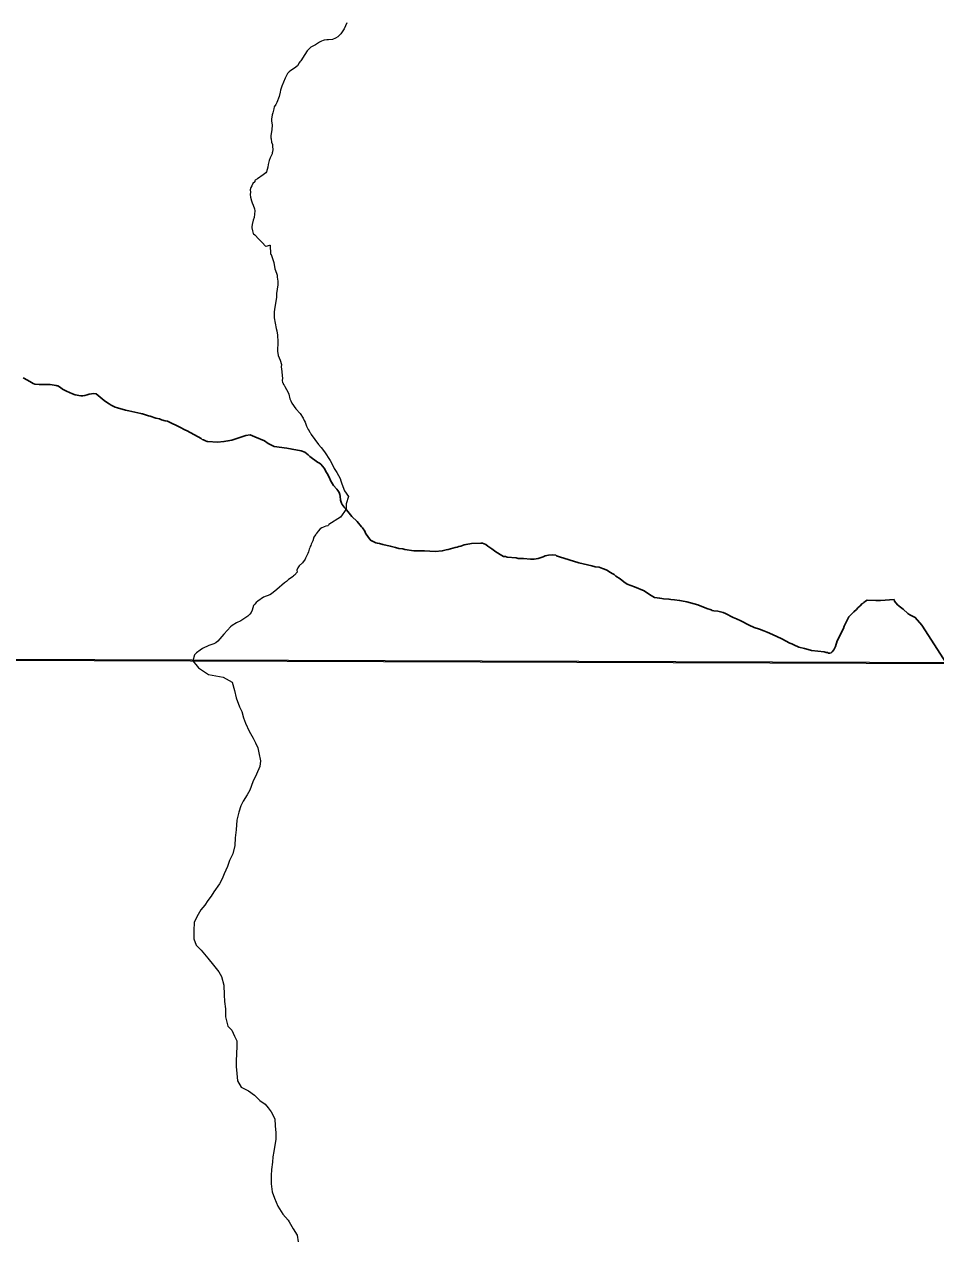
# Model space of a CAD drawing. Extents: x 553962 to 842807, y 8883888 to 9032388.
# Drawn here: x 592424 to 594143, y 8908854 to 8911145 of the extents above; entities that cross this region are included whole.
import ezdxf

# ---------------------------------------------------------------- set-up
doc = ezdxf.new("R2010")
doc.units = 0
doc.header["$LTSCALE"] = 150
doc.layers.add('6', color=7, linetype='Continuous', lineweight=13)

msp = doc.modelspace()

# ---------------------------------------------------------------- linework, layer by layer
at = {"layer": '6'}
msp.add_line((574653.9, 8910009.3), (626625.7, 8909822.1), dxfattribs=at)
for points in [[(593032.1, 8911148), (593027.4, 8911137.1), (593023.5, 8911131), (593021, 8911127.6), (593015.2, 8911121.6), (593010.8, 8911119.1), (593005, 8911116.9), (592997.8, 8911116), (592994.4, 8911116), (592989.8, 8911115.5), (592987.6, 8911114.5), (592984.2, 8911113.6), (592980.7, 8911111.7), (592973.4, 8911106.8), (592964.4, 8911101.9), (592962.6, 8911100.6), (592957.6, 8911095.5), (592952.8, 8911088.5), (592945.7, 8911076.3), (592943.7, 8911074.8), (592942.5, 8911072.4), (592938.9, 8911066.9), (592933.7, 8911062.6), (592926.3, 8911058.4), (592923.2, 8911055.9), (592920.4, 8911052.5), (592916.1, 8911043.7), (592916.1, 8911043.7), (592909.6, 8911028.6)], [(593032.1, 8911148), (593027.4, 8911137.1), (593023.5, 8911131), (593021, 8911127.6), (593015.2, 8911121.6), (593010.8, 8911119.1), (593005, 8911116.9), (592997.8, 8911116), (592994.4, 8911116), (592989.8, 8911115.5), (592987.6, 8911114.5), (592984.2, 8911113.6), (592980.7, 8911111.7), (592973.4, 8911106.8), (592964.4, 8911101.9), (592962.6, 8911100.6), (592957.6, 8911095.5), (592952.8, 8911088.5), (592945.7, 8911076.3), (592943.7, 8911074.8), (592942.5, 8911072.4), (592938.9, 8911066.9), (592933.7, 8911062.6), (592926.3, 8911058.4), (592923.2, 8911055.9), (592920.4, 8911052.5), (592916.1, 8911043.7), (592916.1, 8911043.7), (592909.6, 8911028.6)], [(592909.6, 8911028.6), (592908.5, 8911024.7), (592907.1, 8911020.9), (592906.4, 8911017), (592904.4, 8911009.3), (592899.9, 8910997.6), (592898, 8910993.9), (592895.4, 8910989.9), (592894.3, 8910985.6), (592892.9, 8910978.5), (592891.3, 8910974.3), (592890.1, 8910966.4), (592890.1, 8910963), (592891.2, 8910954.9), (592891, 8910946.7), (592888.9, 8910935.1), (592888.6, 8910931.1), (592889.2, 8910929.2), (592890.3, 8910922.9), (592892, 8910918.3), (592892.1, 8910914.2), (592892.6, 8910909.9), (592892.2, 8910904.3), (592891.6, 8910903.2), (592891.1, 8910901.2), (592887.7, 8910893.3), (592886, 8910888.3), (592883.8, 8910880.5), (592883, 8910875.6), (592881.9, 8910871.2), (592880.5, 8910867.1), (592879.4, 8910865.2), (592874.2, 8910861), (592864, 8910853.8), (592859.3, 8910850.9), (592858.7, 8910849.9), (592858.5, 8910848.3), (592855.2, 8910845), (592852.8, 8910840.8), (592850.9, 8910837.1), (592850.1, 8910832.8), (592850.2, 8910828.5), (592849.9, 8910824.2), (592850.6, 8910819.4), (592852.2, 8910812.2), (592853.7, 8910808.4), (592855.7, 8910804.2), (592858.1, 8910796.9), (592858.8, 8910793.1), (592857.3, 8910780.7), (592855.5, 8910775.7), (592853.5, 8910767.8), (592852.8, 8910763.4), (592852.9, 8910761.5), (592854.1, 8910755.4), (592855.6, 8910750.4), (592855.9, 8910749.9), (592858.7, 8910747.8), (592866.3, 8910739.6), (592871.8, 8910734.4), (592879.5, 8910726.3), (592880.3, 8910726.4), (592887.2, 8910728.8), (592887.9, 8910728.8), (592888, 8910711.7), (592888.2, 8910711.4), (592889.3, 8910711.1), (592894.6, 8910695.8), (592896.6, 8910683.7), (592899.7, 8910676), (592900.8, 8910672.1), (592901, 8910668.3), (592902.1, 8910660.6), (592901.9, 8910653.4), (592899.8, 8910637.4), (592899.7, 8910629.6), (592896.5, 8910611.5), (592895.3, 8910602.9), (592895.4, 8910595), (592895.3, 8910591.2), (592898.7, 8910571.6), (592900, 8910566.8), (592901.4, 8910558.8), (592901.9, 8910545.9), (592901.7, 8910528.6), (592902.9, 8910520.1), (592906.2, 8910511.7), (592908.7, 8910503.3), (592908.6, 8910499), (592909.8, 8910490.3), (592910, 8910481.9), (592910.6, 8910477.6), (592910.5, 8910473.3), (592911.1, 8910469.2), (592911.9, 8910467.9), (592912.4, 8910466.2), (592913.2, 8910465.7), (592913.5, 8910464.9), (592914.1, 8910464.3), (592914.6, 8910463), (592914.6, 8910463)], [(592909.6, 8911028.6), (592908.5, 8911024.7), (592907.1, 8911020.9), (592906.4, 8911017), (592904.4, 8911009.3), (592899.9, 8910997.6), (592898, 8910993.9), (592895.4, 8910989.9), (592894.3, 8910985.6), (592892.9, 8910978.5), (592891.3, 8910974.3), (592890.1, 8910966.4), (592890.1, 8910963), (592891.2, 8910954.9), (592891, 8910946.7), (592888.9, 8910935.1), (592888.6, 8910931.1), (592889.2, 8910929.2), (592890.3, 8910922.9), (592892, 8910918.3), (592892.1, 8910914.2), (592892.6, 8910909.9), (592892.2, 8910904.3), (592891.6, 8910903.2), (592891.1, 8910901.2), (592887.7, 8910893.3), (592886, 8910888.3), (592883.8, 8910880.5), (592883, 8910875.6), (592881.9, 8910871.2), (592880.5, 8910867.1), (592879.4, 8910865.2), (592874.2, 8910861), (592864, 8910853.8), (592859.3, 8910850.9), (592858.7, 8910849.9), (592858.5, 8910848.3), (592855.2, 8910845), (592852.8, 8910840.8), (592850.9, 8910837.1), (592850.1, 8910832.8), (592850.2, 8910828.5), (592849.9, 8910824.2), (592850.6, 8910819.4), (592852.2, 8910812.2), (592853.7, 8910808.4), (592855.7, 8910804.2), (592858.1, 8910796.9), (592858.8, 8910793.1), (592857.3, 8910780.7), (592855.5, 8910775.7), (592853.5, 8910767.8), (592852.8, 8910763.4), (592852.9, 8910761.5), (592854.1, 8910755.4), (592855.6, 8910750.4), (592855.9, 8910749.9), (592858.7, 8910747.8), (592866.3, 8910739.6), (592871.8, 8910734.4), (592879.5, 8910726.3), (592880.3, 8910726.4), (592887.2, 8910728.8), (592887.9, 8910728.8), (592888, 8910711.7), (592888.2, 8910711.4), (592889.3, 8910711.1), (592894.6, 8910695.8), (592896.6, 8910683.7), (592899.7, 8910676), (592900.8, 8910672.1), (592901, 8910668.3), (592902.1, 8910660.6), (592901.9, 8910653.4), (592899.8, 8910637.4), (592899.7, 8910629.6), (592896.5, 8910611.5), (592895.3, 8910602.9), (592895.4, 8910595), (592895.3, 8910591.2), (592898.7, 8910571.6), (592900, 8910566.8), (592901.4, 8910558.8), (592901.9, 8910545.9), (592901.7, 8910528.6), (592902.9, 8910520.1), (592906.2, 8910511.7), (592908.7, 8910503.3), (592908.6, 8910499), (592909.8, 8910490.3), (592910, 8910481.9), (592910.6, 8910477.6), (592910.5, 8910473.3), (592911.1, 8910469.2), (592911.9, 8910467.9), (592912.4, 8910466.2), (592913.2, 8910465.7), (592913.5, 8910464.9), (592914.1, 8910464.3), (592914.6, 8910463), (592914.6, 8910463)], [(592914.6, 8910463), (592915.4, 8910462.3), (592916.1, 8910460.3), (592918.7, 8910456), (592920.7, 8910451.9), (592922.6, 8910447.1), (592924.7, 8910438.7), (592926.3, 8910434.8), (592928.6, 8910430.4), (592936.2, 8910419.6), (592943.9, 8910410.6), (592949.8, 8910401.8), (592952, 8910397.9), (592953.5, 8910394.6), (592956.4, 8910386.7), (592959.2, 8910380.4), (592961.5, 8910377.9), (592961.8, 8910376.4), (592962.9, 8910374.8), (592964.8, 8910371.1), (592978.6, 8910352.2), (592983.7, 8910346.6), (592990.1, 8910338.8), (593000.6, 8910322.5), (593004.8, 8910315), (593008.5, 8910307.3), (593013.4, 8910299.5), (593019.4, 8910288), (593020.8, 8910284), (593022.5, 8910280.1), (593024.6, 8910273.2), (593027.6, 8910264.8), (593035.4, 8910254.4), (593030.7, 8910240.7), (593030.9, 8910230.2), (593020.1, 8910215.3), (592998.5, 8910201.7), (592997.4, 8910200.2), (592996.1, 8910199.2), (592992.6, 8910198.2), (592989.5, 8910197.1), (592988, 8910196.2), (592985.1, 8910195), (592981.8, 8910193.1), (592977.9, 8910188.9), (592974.2, 8910183.6), (592974, 8910182.8), (592973, 8910182.1), (592970.3, 8910177.3), (592968.2, 8910170.4), (592964.9, 8910164), (592964.4, 8910161.9), (592963.2, 8910159.9), (592962.2, 8910157.6), (592961.4, 8910154.6), (592960.4, 8910152.4), (592960.1, 8910150), (592958.9, 8910146.6), (592955.8, 8910140.3), (592954.4, 8910138.1), (592953.5, 8910135.8), (592948.4, 8910129), (592942.4, 8910123.1), (592939.8, 8910119.4), (592938, 8910115.1), (592938.7, 8910111.5), (592933.6, 8910105.6), (592931.8, 8910104.5), (592931.2, 8910103.5), (592922.2, 8910097.5), (592918.4, 8910094), (592914.6, 8910091.5), (592900.2, 8910078.7), (592890, 8910070.6), (592886.7, 8910068.4), (592875.2, 8910064.1), (592864.2, 8910056.5), (592861.2, 8910054.1), (592858.4, 8910051.3), (592856.3, 8910048.5), (592854.8, 8910044.2), (592853.8, 8910039.6), (592852, 8910035.6), (592849, 8910032.1), (592845.4, 8910028.7), (592832.4, 8910019.7), (592824.2, 8910015.7), (592815.9, 8910010.6), (592813, 8910008.1), (592806.8, 8910001.8), (592800.1, 8909994.6), (592792.6, 8909985.4), (592788.8, 8909981.5), (592784.8, 8909978), (592781.2, 8909976.4), (592771.7, 8909973.2), (592759.7, 8909967.1), (592755.4, 8909964.5), (592748.5, 8909959.2), (592745.1, 8909955.2), (592741.7, 8909944.4)], [(592914.6, 8910463), (592915.4, 8910462.3), (592916.1, 8910460.3), (592918.7, 8910456), (592920.7, 8910451.9), (592922.6, 8910447.1), (592924.7, 8910438.7), (592926.3, 8910434.8), (592928.6, 8910430.4), (592936.2, 8910419.6), (592943.9, 8910410.6), (592949.8, 8910401.8), (592952, 8910397.9), (592953.5, 8910394.6), (592956.4, 8910386.7), (592959.2, 8910380.4), (592961.5, 8910377.9), (592961.8, 8910376.4), (592962.9, 8910374.8), (592964.8, 8910371.1), (592978.6, 8910352.2), (592983.7, 8910346.6), (592990.1, 8910338.8), (593000.6, 8910322.5), (593004.8, 8910315), (593008.5, 8910307.3), (593013.4, 8910299.5), (593019.4, 8910288), (593020.8, 8910284), (593022.5, 8910280.1), (593024.6, 8910273.2), (593027.6, 8910264.8), (593035.4, 8910254.4), (593030.7, 8910240.7), (593030.9, 8910230.2), (593020.1, 8910215.3), (592998.5, 8910201.7), (592997.4, 8910200.2), (592996.1, 8910199.2), (592992.6, 8910198.2), (592989.5, 8910197.1), (592988, 8910196.2), (592985.1, 8910195), (592981.8, 8910193.1), (592977.9, 8910188.9), (592974.2, 8910183.6), (592974, 8910182.8), (592973, 8910182.1), (592970.3, 8910177.3), (592968.2, 8910170.4), (592964.9, 8910164), (592964.4, 8910161.9), (592963.2, 8910159.9), (592962.2, 8910157.6), (592961.4, 8910154.6), (592960.4, 8910152.4), (592960.1, 8910150), (592958.9, 8910146.6), (592955.8, 8910140.3), (592954.4, 8910138.1), (592953.5, 8910135.8), (592948.4, 8910129), (592942.4, 8910123.1), (592939.8, 8910119.4), (592938, 8910115.1), (592938.7, 8910111.5), (592933.6, 8910105.6), (592931.8, 8910104.5), (592931.2, 8910103.5), (592922.2, 8910097.5), (592918.4, 8910094), (592914.6, 8910091.5), (592900.2, 8910078.7), (592890, 8910070.6), (592886.7, 8910068.4), (592875.2, 8910064.1), (592864.2, 8910056.5), (592861.2, 8910054.1), (592858.4, 8910051.3), (592856.3, 8910048.5), (592854.8, 8910044.2), (592853.8, 8910039.6), (592852, 8910035.6), (592849, 8910032.1), (592845.4, 8910028.7), (592832.4, 8910019.7), (592824.2, 8910015.7), (592815.9, 8910010.6), (592813, 8910008.1), (592806.8, 8910001.8), (592800.1, 8909994.6), (592792.6, 8909985.4), (592788.8, 8909981.5), (592784.8, 8909978), (592781.2, 8909976.4), (592771.7, 8909973.2), (592759.7, 8909967.1), (592755.4, 8909964.5), (592748.5, 8909959.2), (592745.1, 8909955.2), (592741.7, 8909944.4)], [(592741.7, 8909944.4), (592752.2, 8909931.2), (592771.1, 8909918.4), (592798.7, 8909913.5), (592816.2, 8909903.9), (592820.1, 8909888.4), (592823.5, 8909874.3), (592829.9, 8909857.3), (592834.4, 8909848.3), (592837.3, 8909836.7), (592840.8, 8909826.2), (592847.7, 8909811.2), (592855.7, 8909798.1), (592859.9, 8909789.4)], [(592741.7, 8909944.4), (592752.2, 8909931.2), (592771.1, 8909918.4), (592798.7, 8909913.5), (592816.2, 8909903.9), (592820.1, 8909888.4), (592823.5, 8909874.3), (592829.9, 8909857.3), (592834.4, 8909848.3), (592837.3, 8909836.7), (592840.8, 8909826.2), (592847.7, 8909811.2), (592855.7, 8909798.1), (592859.9, 8909789.4)], [(592859.9, 8909789.4), (592864.1, 8909780.1), (592866.1, 8909770.8), (592869.2, 8909755.3), (592868.2, 8909745), (592862, 8909730.5), (592854.8, 8909716.1), (592849.2, 8909700.1), (592844.1, 8909691.1), (592836.6, 8909679.1), (592832.5, 8909670.2), (592828.5, 8909658.7), (592824.9, 8909643.7), (592823.3, 8909625.2), (592821.7, 8909610.2), (592821.2, 8909595.4)], [(592859.9, 8909789.4), (592864.1, 8909780.1), (592866.1, 8909770.8), (592869.2, 8909755.3), (592868.2, 8909745), (592862, 8909730.5), (592854.8, 8909716.1), (592849.2, 8909700.1), (592844.1, 8909691.1), (592836.6, 8909679.1), (592832.5, 8909670.2), (592828.5, 8909658.7), (592824.9, 8909643.7), (592823.3, 8909625.2), (592821.7, 8909610.2), (592821.2, 8909595.4)], [(592821.2, 8909595.4), (592817.1, 8909579.7), (592811, 8909567.2), (592807, 8909555.7), (592800.9, 8909542.2), (592796.8, 8909532.8), (592791.8, 8909523.3), (592781.2, 8909508.3), (592776.2, 8909499.8), (592770.1, 8909491.9), (592764.1, 8909482.9), (592757.1, 8909474.4), (592749.5, 8909460.9), (592744.4, 8909450.5), (592743.8, 8909435), (592743.8, 8909419.4), (592748.2, 8909407.4), (592757.2, 8909397.9), (592770.1, 8909383.3), (592780.6, 8909369.7), (592790.5, 8909357.2), (592795.7, 8909348.7)], [(592821.2, 8909595.4), (592817.1, 8909579.7), (592811, 8909567.2), (592807, 8909555.7), (592800.9, 8909542.2), (592796.8, 8909532.8), (592791.8, 8909523.3), (592781.2, 8909508.3), (592776.2, 8909499.8), (592770.1, 8909491.9), (592764.1, 8909482.9), (592757.1, 8909474.4), (592749.5, 8909460.9), (592744.4, 8909450.5), (592743.8, 8909435), (592743.8, 8909419.4), (592748.2, 8909407.4), (592757.2, 8909397.9), (592770.1, 8909383.3), (592780.6, 8909369.7), (592790.5, 8909357.2), (592795.7, 8909348.7)], [(592795.7, 8909348.7), (592800.4, 8909332.1), (592800.8, 8909314.1), (592801.7, 8909301.1), (592803.2, 8909287.1), (592803.1, 8909272.5), (592807.5, 8909255), (592815, 8909247), (592820.4, 8909235.9), (592824.4, 8909226.9), (592824.8, 8909216.4), (592824.3, 8909203.4), (592823.7, 8909188.9), (592823.7, 8909178.9), (592824.6, 8909165.3), (592826, 8909151.8), (592833, 8909139.8), (592846.9, 8909132.5)], [(592795.7, 8909348.7), (592800.4, 8909332.1), (592800.8, 8909314.1), (592801.7, 8909301.1), (592803.2, 8909287.1), (592803.1, 8909272.5), (592807.5, 8909255), (592815, 8909247), (592820.4, 8909235.9), (592824.4, 8909226.9), (592824.8, 8909216.4), (592824.3, 8909203.4), (592823.7, 8909188.9), (592823.7, 8909178.9), (592824.6, 8909165.3), (592826, 8909151.8), (592833, 8909139.8), (592846.9, 8909132.5)], [(592846.9, 8909132.5), (592858, 8909124.6), (592868, 8909114.6), (592878, 8909107.7), (592884.1, 8909100.8), (592889.3, 8909093), (592896.2, 8909079.9), (592897.2, 8909066.4), (592898.1, 8909053.4), (592898.1, 8909040.9), (592896.5, 8909029.9), (592894.4, 8909017.9), (592892.9, 8909007.9), (592891.8, 8908997.9), (592890.3, 8908983.9), (592889.7, 8908972.9), (592889.7, 8908957.4), (592891.1, 8908941.8), (592895.5, 8908929.8), (592902, 8908915.3), (592911.4, 8908900.2), (592921.8, 8908888.7), (592923.7, 8908885.4)], [(592846.9, 8909132.5), (592858, 8909124.6), (592868, 8909114.6), (592878, 8909107.7), (592884.1, 8909100.8), (592889.3, 8909093), (592896.2, 8909079.9), (592897.2, 8909066.4), (592898.1, 8909053.4), (592898.1, 8909040.9), (592896.5, 8909029.9), (592894.4, 8909017.9), (592892.9, 8909007.9), (592891.8, 8908997.9), (592890.3, 8908983.9), (592889.7, 8908972.9), (592889.7, 8908957.4), (592891.1, 8908941.8), (592895.5, 8908929.8), (592902, 8908915.3), (592911.4, 8908900.2), (592921.8, 8908888.7), (592923.7, 8908885.4)], [(592923.7, 8908885.4), (592931.3, 8908872.1), (592938.7, 8908860.6), (592940.2, 8908848)], [(592923.7, 8908885.4), (592931.3, 8908872.1), (592938.7, 8908860.6), (592940.2, 8908848)]]:
    msp.add_lwpolyline(points, dxfattribs=at)
at = {"layer": '6', "lineweight": 25}
for points in [[(592421.5, 8910478), (592429.5, 8910473.9), (592437, 8910469.4), (592440.3, 8910467.7), (592443.8, 8910466.5), (592452, 8910465.3), (592468.3, 8910465.8), (592472.5, 8910465.6), (592484, 8910463.8), (592485.5, 8910463.1), (592486.8, 8910462.8), (592491.9, 8910459.8), (592495.7, 8910457.1), (592503.2, 8910453.1), (592514.6, 8910447.8), (592519.5, 8910446.2), (592530.1, 8910444.3), (592534.1, 8910444.3), (592537.9, 8910444.7), (592542.2, 8910445.8), (592546.4, 8910447.4), (592550.7, 8910448.3), (592555, 8910448.5), (592559, 8910447.9), (592567, 8910442), (592574.4, 8910435.5), (592578.9, 8910432.2), (592583.9, 8910429.1), (592587.9, 8910426.3), (592595.1, 8910422.9), (592599.3, 8910421.5), (592614.8, 8910417.3), (592621.2, 8910415.9)], [(592621.2, 8910415.9), (592643.8, 8910410.6), (592646.1, 8910410.1), (592646.9, 8910410.1), (592657.8, 8910406.7), (592661.5, 8910405.7), (592671.9, 8910402.2), (592678.5, 8910400.8), (592682.3, 8910399.2), (592689.8, 8910397.3), (592693.7, 8910396.1), (592702.8, 8910392.2), (592709.9, 8910388.9), (592717.4, 8910384.8), (592726.8, 8910380.3), (592730.8, 8910377.9), (592757.3, 8910363.8), (592759.1, 8910362.1), (592761.8, 8910361.3), (592765.3, 8910359.5), (592769, 8910358.3), (592769.7, 8910357.8), (592788.5, 8910356.9), (592800.2, 8910357.8), (592803.8, 8910358.6), (592808, 8910359.1), (592815.2, 8910360.7), (592841.9, 8910369.3), (592849.9, 8910370.7), (592858.6, 8910366.9)], [(592858.6, 8910366.9), (592877, 8910359), (592884.1, 8910354.3), (592891.5, 8910350.2), (592895, 8910348.6), (592918.9, 8910345.6), (592929.1, 8910343.3), (592946, 8910340.7), (592953, 8910337.9), (592956.3, 8910335.7), (592956.3, 8910335.7), (592959.2, 8910333.1), (592962.7, 8910329.6), (592977, 8910319), (592980.8, 8910317.3), (592983.2, 8910315.1), (592989.3, 8910307.8), (592991.2, 8910304.8), (592993.5, 8910300.4), (592995.7, 8910297.1), (592997.5, 8910292.8), (592999.5, 8910289.4), (593001.4, 8910284.6), (593007.3, 8910274.7), (593013.5, 8910268.2), (593015.5, 8910265.5), (593017.7, 8910261.8), (593018.8, 8910258.2), (593019.4, 8910255), (593020.1, 8910247.1), (593021.9, 8910241.5), (593023.2, 8910239.3), (593027, 8910234.3), (593029.2, 8910232.3)], [(593029.2, 8910232.3), (593042, 8910216.7), (593051.5, 8910207.2), (593059.7, 8910197.1), (593061.8, 8910195), (593066, 8910188.8), (593067.7, 8910184.8), (593073.1, 8910176.6), (593078.3, 8910170.9), (593079.5, 8910170.8), (593080.4, 8910170), (593086.8, 8910167.1), (593089.9, 8910166.1), (593093.6, 8910165.5), (593100.3, 8910163.7), (593114.2, 8910160.8), (593124.2, 8910158.3), (593130.2, 8910156.4), (593137.6, 8910155.2), (593141.5, 8910154), (593158.4, 8910151.5), (593161.8, 8910151.9), (593165.2, 8910151.7), (593168.8, 8910151.9), (593175.3, 8910151.5), (593178.8, 8910151.7), (593188.9, 8910150.8), (593199.2, 8910150.7), (593212.4, 8910151.7), (593219.5, 8910153.5), (593223.2, 8910154.3), (593236.8, 8910158.1), (593240.2, 8910158.7), (593243.5, 8910159.9), (593247.3, 8910160.7), (593253.9, 8910163), (593257.3, 8910163.8), (593267.5, 8910165.5), (593284.9, 8910166.4), (593288.4, 8910166), (593291.5, 8910165)], [(593291.5, 8910165), (593294.8, 8910163.5), (593298.4, 8910160.7), (593298.4, 8910160.7), (593305.9, 8910155.4), (593313.1, 8910149.6), (593324.6, 8910142.8), (593328, 8910141.3), (593331.4, 8910140.8), (593335, 8910140), (593351.7, 8910138.3), (593355.8, 8910137.4), (593365.5, 8910137), (593378.8, 8910135.9), (593385.6, 8910136.1), (593393.1, 8910137.5), (593402.7, 8910140.5), (593406.4, 8910142.1), (593412.9, 8910143.3), (593420.1, 8910144), (593426.7, 8910143.4), (593427.9, 8910142.5), (593433.2, 8910140.1), (593470, 8910128.8), (593494.4, 8910123.5), (593501, 8910121.7), (593508.3, 8910120.7), (593511.2, 8910119.9), (593514.7, 8910118.5), (593518.2, 8910117.3), (593522.5, 8910115.2), (593529.6, 8910111), (593532.6, 8910108.9), (593536.4, 8910106.9), (593540, 8910104.1), (593547.8, 8910098.9), (593554.7, 8910093)], [(593554.7, 8910093), (593561.1, 8910088.9), (593575.2, 8910083.7), (593593.1, 8910076.1), (593601.3, 8910070.4), (593606.6, 8910067.2), (593612.7, 8910063.9), (593622.6, 8910062.1), (593626.3, 8910061.8), (593629.6, 8910061.2), (593640, 8910060.7), (593643.5, 8910059.9), (593650.2, 8910059.4), (593660.1, 8910058.2), (593670.6, 8910056), (593673.9, 8910055.6), (593680.7, 8910053.3), (593687.8, 8910051.7), (593694.5, 8910049.6), (593711.2, 8910043.1), (593719.9, 8910040.3), (593721.8, 8910039.2), (593724.7, 8910038.3), (593732, 8910037.7), (593742.2, 8910035.3), (593746.6, 8910033.6), (593761, 8910026.2), (593767.3, 8910023.6), (593775.5, 8910019.8), (593791.3, 8910011.7), (593800.5, 8910007.3), (593810.8, 8910004.2), (593819.1, 8910001), (593825.5, 8909998), (593835.5, 8909994), (593853, 8909985.5), (593867.8, 8909977.5), (593872, 8909976.1), (593875.5, 8909974.1), (593885.1, 8909970.1), (593895.5, 8909967.6), (593902.5, 8909965.3), (593909.1, 8909963.8), (593932.8, 8909961), (593936.4, 8909960), (593939.1, 8909959.7), (593941.1, 8909958.7), (593943.7, 8909958.9), (593946.2, 8909959.5), (593948.1, 8909960.9), (593951.3, 8909964.8), (593954, 8909971.3), (593957.5, 8909981.8), (593969.1, 8910005.1), (593970.9, 8910009.4), (593979.7, 8910026.9), (593982.4, 8910030.4), (593988.7, 8910036.9), (593993.8, 8910041.2), (593996.3, 8910044), (594000.9, 8910048.2), (594004.6, 8910052.2), (594005.8, 8910052.6), (594007.4, 8910054.3), (594010.6, 8910056.6)], [(594010.6, 8910056.6), (594013.9, 8910058.9), (594030.2, 8910058), (594039.3, 8910057.8), (594065.1, 8910059.8)], [(594065.1, 8910059.8), (594065.3, 8910056.9), (594071.5, 8910049.8), (594076.6, 8910045.4), (594082, 8910041.4), (594090.9, 8910033.6), (594094.4, 8910030.9), (594104.6, 8910026.1), (594117, 8910011.3), (594163.5, 8909939)]]:
    msp.add_lwpolyline(points, dxfattribs=at)
at = {"layer": '6'}
msp.add_lwpolyline([(596575.8, 8909932.4), (585614.8, 8909969.8), (585583.8, 8898914.4), (596544.8, 8898874.9)], close=True, dxfattribs=at)

doc.saveas('drawing.dxf')
